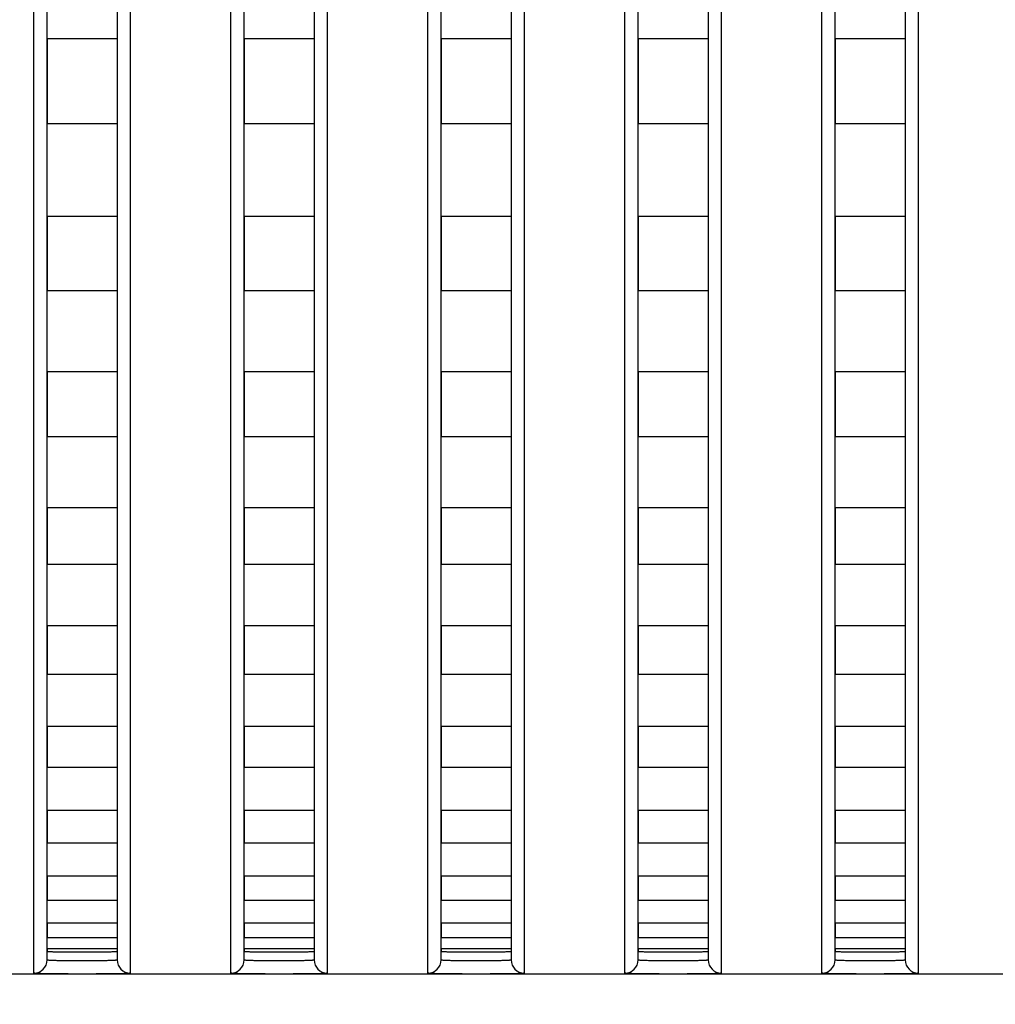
# Model space of a CAD drawing. Header units: millimetres. Extents: x -6054 to 364, y -1866 to 3094.
# Tile 343 of 360: x -3195 to -3173, y 1483 to 1506. Entities that reach past the tile are written whole.
import ezdxf

# ---------------------------------------------------------------- set-up
doc = ezdxf.new("R2010")
doc.units = ezdxf.units.MM
doc.header["$LTSCALE"] = 65.395
doc.header["$PDSIZE"] = 0.05
doc.layers.get('0').update_dxf_attribs({"linetype": 'CONTINUOUS'})
doc.layers.get('Defpoints').update_dxf_attribs({"linetype": 'CONTINUOUS'})
doc.layers.add('DIM', color=3, linetype='CONTINUOUS')
doc.styles.get("Standard").update_dxf_attribs({"font": 'arial.ttf'})
doc.dimstyles.new('ISO-25', dxfattribs={"dimtxt": 2.5, "dimasz": 2.5, "dimexe": 1.25, "dimexo": 0.625, "dimtad": 1, "dimtxsty": 'STANDARD', "dimcen": 2.5, "dimadec": 0, "dimazin": 0, "dimtfac": 1, "dimtmove": 0, "dimatfit": 3, "dimfxl": 1, "dimarcsym": 0})

# ---------------------------------------------------------------- blocks, each defined once
blk = doc.blocks.new('*D38')
at = {"layer": 'Defpoints', "color": 0}
for p in [(-3056.403, 1557.554), (-3005.253, 1557.554), (-3356.65, 1461.254)]:
    blk.add_point(p, dxfattribs=at)
at = {"layer": 'DIM', "color": 3, "lineweight": -2}
for p, q in [((-3005.253, 1557.554), (-3005.253, 1727.014)), ((-3055.778, 1557.554), (-3004.003, 1557.554)), ((-3005.253, 1476.254), (-3005.253, 1542.554)), ((-3356.025, 1461.254), (-3004.003, 1461.254))]:
    blk.add_line(p, q, dxfattribs=at)
at = {"layer": 'DIM', "color": 3}
for points in [[(-3002.753, 1542.554), (-3007.753, 1542.554), (-3005.253, 1557.554)], [(-3007.753, 1476.254), (-3002.753, 1476.254), (-3005.253, 1461.254)]]:
    blk.add_solid(points, dxfattribs=at)
at = {"layer": 'DIM', "color": 2, "insert": (-3023.063, 1649.784), "char_height": 20, "attachment_point": 5, "rotation": 90}
blk.add_mtext('96,3 [3,791]', dxfattribs=at)

msp = doc.modelspace()

# ---------------------------------------------------------------- linework, layer by layer
at = {"linetype": 'Continuous'}
for p, q in [((-3194.223, 1484.478), (-3194.223, 1514.359)), ((-3192.623, 1514.359), (-3192.623, 1484.478)), ((-3189.723, 1484.478), (-3189.723, 1514.359)), ((-3188.123, 1514.359), (-3188.123, 1484.478)), ((-3185.223, 1484.478), (-3185.223, 1514.359)), ((-3183.623, 1514.359), (-3183.623, 1484.478)), ((-3180.723, 1484.478), (-3180.723, 1514.359)), ((-3179.123, 1514.359), (-3179.123, 1484.478)), ((-3176.223, 1484.478), (-3176.223, 1514.359)), ((-3174.623, 1514.359), (-3174.623, 1484.478)), ((-3194.523, 1484.178), (-3194.523, 1513.867)), ((-3192.323, 1513.867), (-3192.323, 1484.178)), ((-3190.023, 1484.178), (-3190.023, 1513.867)), ((-3187.823, 1513.867), (-3187.823, 1484.178)), ((-3185.523, 1484.178), (-3185.523, 1513.867)), ((-3183.323, 1513.867), (-3183.323, 1484.178)), ((-3181.023, 1484.178), (-3181.023, 1513.867)), ((-3178.823, 1513.867), (-3178.823, 1484.178)), ((-3176.523, 1484.178), (-3176.523, 1513.867)), ((-3174.323, 1513.867), (-3174.323, 1484.178)), ((-3192.623, 1505.516), (-3194.223, 1505.516)), ((-3192.623, 1505.516), (-3194.223, 1505.516)), ((-3194.223, 1505.516), (-3194.223, 1503.576)), ((-3194.223, 1505.516), (-3194.223, 1503.576)), ((-3192.623, 1505.516), (-3192.623, 1503.576)), ((-3192.623, 1505.516), (-3192.623, 1503.576)), ((-3188.123, 1505.516), (-3189.723, 1505.516)), ((-3188.123, 1505.516), (-3189.723, 1505.516)), ((-3189.723, 1505.516), (-3189.723, 1503.576)), ((-3189.723, 1505.516), (-3189.723, 1503.576)), ((-3188.123, 1505.516), (-3188.123, 1503.576)), ((-3188.123, 1505.516), (-3188.123, 1503.576)), ((-3183.623, 1505.516), (-3185.223, 1505.516)), ((-3183.623, 1505.516), (-3185.223, 1505.516)), ((-3185.223, 1505.516), (-3185.223, 1503.576)), ((-3185.223, 1505.516), (-3185.223, 1503.576)), ((-3183.623, 1505.516), (-3183.623, 1503.576)), ((-3183.623, 1505.516), (-3183.623, 1503.576)), ((-3179.123, 1505.516), (-3180.723, 1505.516)), ((-3179.123, 1505.516), (-3180.723, 1505.516)), ((-3180.723, 1505.516), (-3180.723, 1503.576)), ((-3180.723, 1505.516), (-3180.723, 1503.576)), ((-3179.123, 1505.516), (-3179.123, 1503.576)), ((-3179.123, 1505.516), (-3179.123, 1503.576)), ((-3174.623, 1505.516), (-3176.223, 1505.516)), ((-3174.623, 1505.516), (-3176.223, 1505.516)), ((-3176.223, 1505.516), (-3176.223, 1503.576)), ((-3176.223, 1505.516), (-3176.223, 1503.576)), ((-3174.623, 1505.516), (-3174.623, 1503.576)), ((-3174.623, 1505.516), (-3174.623, 1503.576)), ((-3192.623, 1503.576), (-3194.223, 1503.576)), ((-3192.623, 1503.576), (-3194.223, 1503.576)), ((-3188.123, 1503.576), (-3189.723, 1503.576)), ((-3188.123, 1503.576), (-3189.723, 1503.576)), ((-3183.623, 1503.576), (-3185.223, 1503.576)), ((-3183.623, 1503.576), (-3185.223, 1503.576)), ((-3179.123, 1503.576), (-3180.723, 1503.576)), ((-3179.123, 1503.576), (-3180.723, 1503.576)), ((-3174.623, 1503.576), (-3176.223, 1503.576)), ((-3174.623, 1503.576), (-3176.223, 1503.576)), ((-3192.623, 1501.459), (-3194.223, 1501.459)), ((-3192.623, 1501.459), (-3194.223, 1501.459)), ((-3194.223, 1501.459), (-3194.223, 1499.762)), ((-3194.223, 1501.459), (-3194.223, 1499.762)), ((-3192.623, 1501.459), (-3192.623, 1499.762)), ((-3192.623, 1501.459), (-3192.623, 1499.762)), ((-3188.123, 1501.459), (-3189.723, 1501.459)), ((-3188.123, 1501.459), (-3189.723, 1501.459)), ((-3189.723, 1501.459), (-3189.723, 1499.762)), ((-3189.723, 1501.459), (-3189.723, 1499.762)), ((-3188.123, 1501.459), (-3188.123, 1499.762)), ((-3188.123, 1501.459), (-3188.123, 1499.762)), ((-3183.623, 1501.459), (-3185.223, 1501.459)), ((-3183.623, 1501.459), (-3185.223, 1501.459)), ((-3185.223, 1501.459), (-3185.223, 1499.762)), ((-3185.223, 1501.459), (-3185.223, 1499.762)), ((-3183.623, 1501.459), (-3183.623, 1499.762)), ((-3183.623, 1501.459), (-3183.623, 1499.762)), ((-3179.123, 1501.459), (-3180.723, 1501.459)), ((-3179.123, 1501.459), (-3180.723, 1501.459)), ((-3180.723, 1501.459), (-3180.723, 1499.762)), ((-3180.723, 1501.459), (-3180.723, 1499.762)), ((-3179.123, 1501.459), (-3179.123, 1499.762)), ((-3179.123, 1501.459), (-3179.123, 1499.762)), ((-3174.623, 1501.459), (-3176.223, 1501.459)), ((-3174.623, 1501.459), (-3176.223, 1501.459)), ((-3176.223, 1501.459), (-3176.223, 1499.762)), ((-3176.223, 1501.459), (-3176.223, 1499.762)), ((-3174.623, 1501.459), (-3174.623, 1499.762)), ((-3174.623, 1501.459), (-3174.623, 1499.762)), ((-3192.623, 1499.762), (-3194.223, 1499.762)), ((-3192.623, 1499.762), (-3194.223, 1499.762)), ((-3188.123, 1499.762), (-3189.723, 1499.762)), ((-3188.123, 1499.762), (-3189.723, 1499.762)), ((-3183.623, 1499.762), (-3185.223, 1499.762)), ((-3183.623, 1499.762), (-3185.223, 1499.762)), ((-3179.123, 1499.762), (-3180.723, 1499.762)), ((-3179.123, 1499.762), (-3180.723, 1499.762)), ((-3174.623, 1499.762), (-3176.223, 1499.762)), ((-3174.623, 1499.762), (-3176.223, 1499.762)), ((-3192.623, 1497.91), (-3194.223, 1497.91)), ((-3192.623, 1497.91), (-3194.223, 1497.91)), ((-3194.223, 1497.91), (-3194.223, 1496.425)), ((-3194.223, 1497.91), (-3194.223, 1496.425)), ((-3192.623, 1497.91), (-3192.623, 1496.425)), ((-3192.623, 1497.91), (-3192.623, 1496.425)), ((-3188.123, 1497.91), (-3189.723, 1497.91)), ((-3188.123, 1497.91), (-3189.723, 1497.91)), ((-3189.723, 1497.91), (-3189.723, 1496.425)), ((-3189.723, 1497.91), (-3189.723, 1496.425)), ((-3188.123, 1497.91), (-3188.123, 1496.425)), ((-3188.123, 1497.91), (-3188.123, 1496.425)), ((-3183.623, 1497.91), (-3185.223, 1497.91)), ((-3183.623, 1497.91), (-3185.223, 1497.91)), ((-3185.223, 1497.91), (-3185.223, 1496.425)), ((-3185.223, 1497.91), (-3185.223, 1496.425)), ((-3183.623, 1497.91), (-3183.623, 1496.425)), ((-3183.623, 1497.91), (-3183.623, 1496.425)), ((-3179.123, 1497.91), (-3180.723, 1497.91)), ((-3179.123, 1497.91), (-3180.723, 1497.91)), ((-3180.723, 1497.91), (-3180.723, 1496.425)), ((-3180.723, 1497.91), (-3180.723, 1496.425)), ((-3179.123, 1497.91), (-3179.123, 1496.425)), ((-3179.123, 1497.91), (-3179.123, 1496.425)), ((-3174.623, 1497.91), (-3176.223, 1497.91)), ((-3174.623, 1497.91), (-3176.223, 1497.91)), ((-3176.223, 1497.91), (-3176.223, 1496.425)), ((-3176.223, 1497.91), (-3176.223, 1496.425)), ((-3174.623, 1497.91), (-3174.623, 1496.425)), ((-3174.623, 1497.91), (-3174.623, 1496.425)), ((-3192.623, 1496.425), (-3194.223, 1496.425)), ((-3192.623, 1496.425), (-3194.223, 1496.425)), ((-3188.123, 1496.425), (-3189.723, 1496.425)), ((-3188.123, 1496.425), (-3189.723, 1496.425)), ((-3183.623, 1496.425), (-3185.223, 1496.425)), ((-3183.623, 1496.425), (-3185.223, 1496.425)), ((-3179.123, 1496.425), (-3180.723, 1496.425)), ((-3179.123, 1496.425), (-3180.723, 1496.425)), ((-3174.623, 1496.425), (-3176.223, 1496.425)), ((-3174.623, 1496.425), (-3176.223, 1496.425)), ((-3192.623, 1494.806), (-3194.223, 1494.806)), ((-3192.623, 1494.806), (-3194.223, 1494.806)), ((-3194.223, 1494.806), (-3194.223, 1493.513)), ((-3194.223, 1494.806), (-3194.223, 1493.513)), ((-3192.623, 1494.806), (-3192.623, 1493.513)), ((-3192.623, 1494.806), (-3192.623, 1493.513)), ((-3188.123, 1494.806), (-3189.723, 1494.806)), ((-3188.123, 1494.806), (-3189.723, 1494.806)), ((-3189.723, 1494.806), (-3189.723, 1493.513)), ((-3189.723, 1494.806), (-3189.723, 1493.513)), ((-3188.123, 1494.806), (-3188.123, 1493.513)), ((-3188.123, 1494.806), (-3188.123, 1493.513)), ((-3183.623, 1494.806), (-3185.223, 1494.806)), ((-3183.623, 1494.806), (-3185.223, 1494.806)), ((-3185.223, 1494.806), (-3185.223, 1493.513)), ((-3185.223, 1494.806), (-3185.223, 1493.513)), ((-3183.623, 1494.806), (-3183.623, 1493.513)), ((-3183.623, 1494.806), (-3183.623, 1493.513)), ((-3179.123, 1494.806), (-3180.723, 1494.806)), ((-3179.123, 1494.806), (-3180.723, 1494.806)), ((-3180.723, 1494.806), (-3180.723, 1493.513)), ((-3180.723, 1494.806), (-3180.723, 1493.513)), ((-3179.123, 1494.806), (-3179.123, 1493.513)), ((-3179.123, 1494.806), (-3179.123, 1493.513)), ((-3174.623, 1494.806), (-3176.223, 1494.806)), ((-3174.623, 1494.806), (-3176.223, 1494.806)), ((-3176.223, 1494.806), (-3176.223, 1493.513)), ((-3176.223, 1494.806), (-3176.223, 1493.513)), ((-3174.623, 1494.806), (-3174.623, 1493.513)), ((-3174.623, 1494.806), (-3174.623, 1493.513)), ((-3192.623, 1493.513), (-3194.223, 1493.513)), ((-3192.623, 1493.513), (-3194.223, 1493.513)), ((-3188.123, 1493.513), (-3189.723, 1493.513)), ((-3188.123, 1493.513), (-3189.723, 1493.513)), ((-3183.623, 1493.513), (-3185.223, 1493.513)), ((-3183.623, 1493.513), (-3185.223, 1493.513)), ((-3179.123, 1493.513), (-3180.723, 1493.513)), ((-3179.123, 1493.513), (-3180.723, 1493.513)), ((-3174.623, 1493.513), (-3176.223, 1493.513)), ((-3174.623, 1493.513), (-3176.223, 1493.513)), ((-3192.623, 1492.112), (-3194.223, 1492.112)), ((-3192.623, 1492.112), (-3194.223, 1492.112)), ((-3194.223, 1492.112), (-3194.223, 1491.001)), ((-3194.223, 1492.112), (-3194.223, 1491.001)), ((-3192.623, 1492.112), (-3192.623, 1491.001)), ((-3192.623, 1492.112), (-3192.623, 1491.001)), ((-3188.123, 1492.112), (-3189.723, 1492.112)), ((-3188.123, 1492.112), (-3189.723, 1492.112)), ((-3189.723, 1492.112), (-3189.723, 1491.001)), ((-3189.723, 1492.112), (-3189.723, 1491.001)), ((-3188.123, 1492.112), (-3188.123, 1491.001)), ((-3188.123, 1492.112), (-3188.123, 1491.001)), ((-3183.623, 1492.112), (-3185.223, 1492.112)), ((-3183.623, 1492.112), (-3185.223, 1492.112)), ((-3185.223, 1492.112), (-3185.223, 1491.001)), ((-3185.223, 1492.112), (-3185.223, 1491.001)), ((-3183.623, 1492.112), (-3183.623, 1491.001)), ((-3183.623, 1492.112), (-3183.623, 1491.001)), ((-3179.123, 1492.112), (-3180.723, 1492.112)), ((-3179.123, 1492.112), (-3180.723, 1492.112)), ((-3180.723, 1492.112), (-3180.723, 1491.001)), ((-3180.723, 1492.112), (-3180.723, 1491.001)), ((-3179.123, 1492.112), (-3179.123, 1491.001)), ((-3179.123, 1492.112), (-3179.123, 1491.001)), ((-3174.623, 1492.112), (-3176.223, 1492.112)), ((-3174.623, 1492.112), (-3176.223, 1492.112)), ((-3176.223, 1492.112), (-3176.223, 1491.001)), ((-3176.223, 1492.112), (-3176.223, 1491.001)), ((-3174.623, 1492.112), (-3174.623, 1491.001)), ((-3174.623, 1492.112), (-3174.623, 1491.001)), ((-3192.623, 1491.001), (-3194.223, 1491.001)), ((-3192.623, 1491.001), (-3194.223, 1491.001)), ((-3188.123, 1491.001), (-3189.723, 1491.001)), ((-3188.123, 1491.001), (-3189.723, 1491.001)), ((-3183.623, 1491.001), (-3185.223, 1491.001)), ((-3183.623, 1491.001), (-3185.223, 1491.001)), ((-3179.123, 1491.001), (-3180.723, 1491.001)), ((-3179.123, 1491.001), (-3180.723, 1491.001)), ((-3174.623, 1491.001), (-3176.223, 1491.001)), ((-3174.623, 1491.001), (-3176.223, 1491.001)), ((-3192.623, 1489.808), (-3194.223, 1489.808)), ((-3192.623, 1489.808), (-3194.223, 1489.808)), ((-3194.223, 1489.808), (-3194.223, 1488.875)), ((-3194.223, 1489.808), (-3194.223, 1488.875)), ((-3192.623, 1489.808), (-3192.623, 1488.875)), ((-3192.623, 1489.808), (-3192.623, 1488.875)), ((-3188.123, 1489.808), (-3189.723, 1489.808)), ((-3188.123, 1489.808), (-3189.723, 1489.808)), ((-3189.723, 1489.808), (-3189.723, 1488.875)), ((-3189.723, 1489.808), (-3189.723, 1488.875)), ((-3188.123, 1489.808), (-3188.123, 1488.875)), ((-3188.123, 1489.808), (-3188.123, 1488.875)), ((-3183.623, 1489.808), (-3185.223, 1489.808)), ((-3183.623, 1489.808), (-3185.223, 1489.808)), ((-3185.223, 1489.808), (-3185.223, 1488.875)), ((-3185.223, 1489.808), (-3185.223, 1488.875)), ((-3183.623, 1489.808), (-3183.623, 1488.875)), ((-3183.623, 1489.808), (-3183.623, 1488.875)), ((-3179.123, 1489.808), (-3180.723, 1489.808)), ((-3179.123, 1489.808), (-3180.723, 1489.808)), ((-3180.723, 1489.808), (-3180.723, 1488.875)), ((-3180.723, 1489.808), (-3180.723, 1488.875)), ((-3179.123, 1489.808), (-3179.123, 1488.875)), ((-3179.123, 1489.808), (-3179.123, 1488.875)), ((-3174.623, 1489.808), (-3176.223, 1489.808)), ((-3174.623, 1489.808), (-3176.223, 1489.808)), ((-3176.223, 1489.808), (-3176.223, 1488.875)), ((-3176.223, 1489.808), (-3176.223, 1488.875)), ((-3174.623, 1489.808), (-3174.623, 1488.875)), ((-3174.623, 1489.808), (-3174.623, 1488.875)), ((-3192.623, 1488.875), (-3194.223, 1488.875)), ((-3192.623, 1488.875), (-3194.223, 1488.875)), ((-3188.123, 1488.875), (-3189.723, 1488.875)), ((-3188.123, 1488.875), (-3189.723, 1488.875)), ((-3183.623, 1488.875), (-3185.223, 1488.875)), ((-3183.623, 1488.875), (-3185.223, 1488.875)), ((-3179.123, 1488.875), (-3180.723, 1488.875)), ((-3179.123, 1488.875), (-3180.723, 1488.875)), ((-3174.623, 1488.875), (-3176.223, 1488.875)), ((-3174.623, 1488.875), (-3176.223, 1488.875)), ((-3192.623, 1487.894), (-3194.223, 1487.894)), ((-3192.623, 1487.894), (-3194.223, 1487.894)), ((-3194.223, 1487.894), (-3194.223, 1487.148)), ((-3194.223, 1487.894), (-3194.223, 1487.148)), ((-3192.623, 1487.894), (-3192.623, 1487.148)), ((-3192.623, 1487.894), (-3192.623, 1487.148)), ((-3188.123, 1487.894), (-3189.723, 1487.894)), ((-3188.123, 1487.894), (-3189.723, 1487.894)), ((-3189.723, 1487.894), (-3189.723, 1487.148)), ((-3189.723, 1487.894), (-3189.723, 1487.148)), ((-3188.123, 1487.894), (-3188.123, 1487.148)), ((-3188.123, 1487.894), (-3188.123, 1487.148)), ((-3183.623, 1487.894), (-3185.223, 1487.894)), ((-3183.623, 1487.894), (-3185.223, 1487.894)), ((-3185.223, 1487.894), (-3185.223, 1487.148)), ((-3185.223, 1487.894), (-3185.223, 1487.148)), ((-3183.623, 1487.894), (-3183.623, 1487.148)), ((-3183.623, 1487.894), (-3183.623, 1487.148)), ((-3179.123, 1487.894), (-3180.723, 1487.894)), ((-3179.123, 1487.894), (-3180.723, 1487.894)), ((-3180.723, 1487.894), (-3180.723, 1487.148)), ((-3180.723, 1487.894), (-3180.723, 1487.148)), ((-3179.123, 1487.894), (-3179.123, 1487.148)), ((-3179.123, 1487.894), (-3179.123, 1487.148)), ((-3174.623, 1487.894), (-3176.223, 1487.894)), ((-3174.623, 1487.894), (-3176.223, 1487.894)), ((-3176.223, 1487.894), (-3176.223, 1487.148)), ((-3176.223, 1487.894), (-3176.223, 1487.148)), ((-3174.623, 1487.894), (-3174.623, 1487.148)), ((-3174.623, 1487.894), (-3174.623, 1487.148)), ((-3192.623, 1487.148), (-3194.223, 1487.148)), ((-3192.623, 1487.148), (-3194.223, 1487.148)), ((-3188.123, 1487.148), (-3189.723, 1487.148)), ((-3188.123, 1487.148), (-3189.723, 1487.148)), ((-3183.623, 1487.148), (-3185.223, 1487.148)), ((-3183.623, 1487.148), (-3185.223, 1487.148)), ((-3179.123, 1487.148), (-3180.723, 1487.148)), ((-3179.123, 1487.148), (-3180.723, 1487.148)), ((-3174.623, 1487.148), (-3176.223, 1487.148)), ((-3174.623, 1487.148), (-3176.223, 1487.148)), ((-3192.623, 1486.389), (-3194.223, 1486.389)), ((-3192.623, 1486.389), (-3194.223, 1486.389)), ((-3194.223, 1486.389), (-3194.223, 1485.837)), ((-3194.223, 1486.389), (-3194.223, 1485.837)), ((-3192.623, 1486.389), (-3192.623, 1485.837)), ((-3192.623, 1486.389), (-3192.623, 1485.837)), ((-3188.123, 1486.389), (-3189.723, 1486.389)), ((-3188.123, 1486.389), (-3189.723, 1486.389)), ((-3189.723, 1486.389), (-3189.723, 1485.837)), ((-3189.723, 1486.389), (-3189.723, 1485.837)), ((-3188.123, 1486.389), (-3188.123, 1485.837)), ((-3188.123, 1486.389), (-3188.123, 1485.837)), ((-3183.623, 1486.389), (-3185.223, 1486.389)), ((-3183.623, 1486.389), (-3185.223, 1486.389)), ((-3185.223, 1486.389), (-3185.223, 1485.837)), ((-3185.223, 1486.389), (-3185.223, 1485.837)), ((-3183.623, 1486.389), (-3183.623, 1485.837)), ((-3183.623, 1486.389), (-3183.623, 1485.837)), ((-3179.123, 1486.389), (-3180.723, 1486.389)), ((-3179.123, 1486.389), (-3180.723, 1486.389)), ((-3180.723, 1486.389), (-3180.723, 1485.837)), ((-3180.723, 1486.389), (-3180.723, 1485.837)), ((-3179.123, 1486.389), (-3179.123, 1485.837)), ((-3179.123, 1486.389), (-3179.123, 1485.837)), ((-3174.623, 1486.389), (-3176.223, 1486.389)), ((-3174.623, 1486.389), (-3176.223, 1486.389)), ((-3176.223, 1486.389), (-3176.223, 1485.837)), ((-3176.223, 1486.389), (-3176.223, 1485.837)), ((-3174.623, 1486.389), (-3174.623, 1485.837)), ((-3174.623, 1486.389), (-3174.623, 1485.837)), ((-3192.623, 1485.837), (-3194.223, 1485.837)), ((-3192.623, 1485.837), (-3194.223, 1485.837)), ((-3188.123, 1485.837), (-3189.723, 1485.837)), ((-3188.123, 1485.837), (-3189.723, 1485.837)), ((-3183.623, 1485.837), (-3185.223, 1485.837)), ((-3183.623, 1485.837), (-3185.223, 1485.837)), ((-3179.123, 1485.837), (-3180.723, 1485.837)), ((-3179.123, 1485.837), (-3180.723, 1485.837)), ((-3174.623, 1485.837), (-3176.223, 1485.837)), ((-3174.623, 1485.837), (-3176.223, 1485.837)), ((-3192.623, 1485.315), (-3194.223, 1485.315)), ((-3192.623, 1485.315), (-3194.223, 1485.315)), ((-3194.223, 1485.315), (-3194.223, 1484.98)), ((-3194.223, 1485.315), (-3194.223, 1484.98)), ((-3192.623, 1485.315), (-3192.623, 1484.98)), ((-3192.623, 1485.315), (-3192.623, 1484.98)), ((-3188.123, 1485.315), (-3189.723, 1485.315)), ((-3188.123, 1485.315), (-3189.723, 1485.315)), ((-3189.723, 1485.315), (-3189.723, 1484.98)), ((-3189.723, 1485.315), (-3189.723, 1484.98)), ((-3188.123, 1485.315), (-3188.123, 1484.98)), ((-3188.123, 1485.315), (-3188.123, 1484.98)), ((-3183.623, 1485.315), (-3185.223, 1485.315)), ((-3183.623, 1485.315), (-3185.223, 1485.315)), ((-3185.223, 1485.315), (-3185.223, 1484.98)), ((-3185.223, 1485.315), (-3185.223, 1484.98)), ((-3183.623, 1485.315), (-3183.623, 1484.98)), ((-3183.623, 1485.315), (-3183.623, 1484.98)), ((-3179.123, 1485.315), (-3180.723, 1485.315)), ((-3179.123, 1485.315), (-3180.723, 1485.315)), ((-3180.723, 1485.315), (-3180.723, 1484.98)), ((-3180.723, 1485.315), (-3180.723, 1484.98)), ((-3179.123, 1485.315), (-3179.123, 1484.98)), ((-3179.123, 1485.315), (-3179.123, 1484.98)), ((-3174.623, 1485.315), (-3176.223, 1485.315)), ((-3174.623, 1485.315), (-3176.223, 1485.315)), ((-3176.223, 1485.315), (-3176.223, 1484.98)), ((-3176.223, 1485.315), (-3176.223, 1484.98)), ((-3174.623, 1485.315), (-3174.623, 1484.98)), ((-3174.623, 1485.315), (-3174.623, 1484.98)), ((-3192.623, 1484.98), (-3194.223, 1484.98)), ((-3192.623, 1484.98), (-3194.223, 1484.98)), ((-3188.123, 1484.98), (-3189.723, 1484.98)), ((-3188.123, 1484.98), (-3189.723, 1484.98)), ((-3183.623, 1484.98), (-3185.223, 1484.98)), ((-3183.623, 1484.98), (-3185.223, 1484.98)), ((-3179.123, 1484.98), (-3180.723, 1484.98)), ((-3179.123, 1484.98), (-3180.723, 1484.98)), ((-3174.623, 1484.98), (-3176.223, 1484.98)), ((-3174.623, 1484.98), (-3176.223, 1484.98)), ((-3192.623, 1484.731), (-3194.223, 1484.731)), ((-3192.623, 1484.731), (-3194.223, 1484.731)), ((-3194.223, 1484.731), (-3194.223, 1484.678)), ((-3194.223, 1484.731), (-3194.223, 1484.678)), ((-3192.623, 1484.731), (-3192.623, 1484.678)), ((-3192.623, 1484.731), (-3192.623, 1484.678)), ((-3188.123, 1484.731), (-3189.723, 1484.731)), ((-3188.123, 1484.731), (-3189.723, 1484.731)), ((-3189.723, 1484.731), (-3189.723, 1484.678)), ((-3189.723, 1484.731), (-3189.723, 1484.678)), ((-3188.123, 1484.731), (-3188.123, 1484.678)), ((-3188.123, 1484.731), (-3188.123, 1484.678)), ((-3183.623, 1484.731), (-3185.223, 1484.731)), ((-3183.623, 1484.731), (-3185.223, 1484.731)), ((-3185.223, 1484.731), (-3185.223, 1484.678)), ((-3185.223, 1484.731), (-3185.223, 1484.678)), ((-3183.623, 1484.731), (-3183.623, 1484.678)), ((-3183.623, 1484.731), (-3183.623, 1484.678)), ((-3179.123, 1484.731), (-3180.723, 1484.731)), ((-3179.123, 1484.731), (-3180.723, 1484.731)), ((-3180.723, 1484.731), (-3180.723, 1484.678)), ((-3180.723, 1484.731), (-3180.723, 1484.678)), ((-3179.123, 1484.731), (-3179.123, 1484.678)), ((-3179.123, 1484.731), (-3179.123, 1484.678)), ((-3174.623, 1484.731), (-3176.223, 1484.731)), ((-3174.623, 1484.731), (-3176.223, 1484.731)), ((-3176.223, 1484.731), (-3176.223, 1484.678)), ((-3176.223, 1484.731), (-3176.223, 1484.678)), ((-3174.623, 1484.731), (-3174.623, 1484.678)), ((-3174.623, 1484.731), (-3174.623, 1484.678)), ((-3144.133, 1484.154), (-3195.173, 1484.154))]:
    msp.add_line(p, q, dxfattribs=at)
for centre, start, end in [((-3194.523, 1484.478), 269.9896, 359.9896), ((-3192.323, 1484.478), 180.0104, 270.0104), ((-3190.023, 1484.478), 269.9896, 359.9896), ((-3187.823, 1484.478), 180.0104, 270.0104), ((-3185.523, 1484.478), 269.9896, 359.9896), ((-3183.323, 1484.478), 180.0104, 270.0104), ((-3181.023, 1484.478), 269.9896, 359.9896), ((-3178.823, 1484.478), 180.0104, 270.0104), ((-3176.523, 1484.478), 269.9896, 359.9896), ((-3174.323, 1484.478), 180.0104, 270.0104)]:
    msp.add_arc(centre, 0.3, start, end, dxfattribs=at)
for points, knots in [([(-3194.223, 1484.678), (-3194.223, 1484.676), (-3194.216, 1484.675), (-3194.206, 1484.673), (-3194.186, 1484.672), (-3194.16, 1484.67), (-3194.126, 1484.668), (-3194.069, 1484.667), (-3193.982, 1484.665), (-3193.862, 1484.663), (-3193.725, 1484.662), (-3193.577, 1484.661), (-3193.423, 1484.661), (-3193.269, 1484.661), (-3193.121, 1484.662), (-3192.984, 1484.663), (-3192.865, 1484.665), (-3192.778, 1484.667), (-3192.72, 1484.668), (-3192.686, 1484.67), (-3192.66, 1484.672), (-3192.64, 1484.673), (-3192.631, 1484.675), (-3192.623, 1484.676), (-3192.623, 1484.678)], [0, 0, 0, 0, 0.002721, 0.01001, 0.021969, 0.038509, 0.059481, 0.084689, 0.146812, 0.222502, 0.308855, 0.402555, 0.5, 0.597445, 0.691145, 0.777498, 0.853188, 0.915311, 0.940519, 0.961491, 0.978031, 0.98999, 0.997279, 1, 1, 1, 1]), ([(-3194.223, 1484.678), (-3194.223, 1484.676), (-3194.216, 1484.675), (-3194.206, 1484.673), (-3194.186, 1484.672), (-3194.16, 1484.67), (-3194.126, 1484.668), (-3194.069, 1484.667), (-3193.982, 1484.665), (-3193.862, 1484.663), (-3193.725, 1484.662), (-3193.577, 1484.661), (-3193.423, 1484.661), (-3193.269, 1484.661), (-3193.121, 1484.662), (-3192.984, 1484.663), (-3192.865, 1484.665), (-3192.778, 1484.667), (-3192.72, 1484.668), (-3192.686, 1484.67), (-3192.66, 1484.672), (-3192.64, 1484.673), (-3192.631, 1484.675), (-3192.623, 1484.676), (-3192.623, 1484.678)], [0, 0, 0, 0, 0.002721, 0.01001, 0.021969, 0.038509, 0.059481, 0.084689, 0.146812, 0.222502, 0.308855, 0.402555, 0.5, 0.597445, 0.691145, 0.777498, 0.853188, 0.915311, 0.940519, 0.961491, 0.978031, 0.98999, 0.997279, 1, 1, 1, 1]), ([(-3194.223, 1484.678), (-3194.223, 1484.676), (-3194.216, 1484.675), (-3194.206, 1484.673), (-3194.186, 1484.672), (-3194.16, 1484.67), (-3194.126, 1484.668), (-3194.069, 1484.667), (-3193.982, 1484.665), (-3193.862, 1484.663), (-3193.725, 1484.662), (-3193.577, 1484.661), (-3193.423, 1484.661), (-3193.269, 1484.661), (-3193.121, 1484.662), (-3192.984, 1484.663), (-3192.865, 1484.665), (-3192.778, 1484.667), (-3192.72, 1484.668), (-3192.686, 1484.67), (-3192.66, 1484.672), (-3192.64, 1484.673), (-3192.631, 1484.675), (-3192.623, 1484.676), (-3192.623, 1484.678)], [0, 0, 0, 0, 0.002721, 0.01001, 0.021969, 0.038509, 0.059481, 0.084689, 0.146812, 0.222502, 0.308855, 0.402555, 0.5, 0.597445, 0.691145, 0.777498, 0.853188, 0.915311, 0.940519, 0.961491, 0.978031, 0.98999, 0.997279, 1, 1, 1, 1]), ([(-3189.723, 1484.678), (-3189.723, 1484.676), (-3189.716, 1484.675), (-3189.706, 1484.673), (-3189.686, 1484.672), (-3189.66, 1484.67), (-3189.626, 1484.668), (-3189.569, 1484.667), (-3189.482, 1484.665), (-3189.362, 1484.663), (-3189.225, 1484.662), (-3189.077, 1484.661), (-3188.923, 1484.661), (-3188.769, 1484.661), (-3188.621, 1484.662), (-3188.484, 1484.663), (-3188.365, 1484.665), (-3188.278, 1484.667), (-3188.22, 1484.668), (-3188.186, 1484.67), (-3188.16, 1484.672), (-3188.14, 1484.673), (-3188.131, 1484.675), (-3188.123, 1484.676), (-3188.123, 1484.678)], [0, 0, 0, 0, 0.002721, 0.01001, 0.021969, 0.038509, 0.059481, 0.084689, 0.146812, 0.222502, 0.308855, 0.402555, 0.5, 0.597445, 0.691145, 0.777498, 0.853188, 0.915311, 0.940519, 0.961491, 0.978031, 0.98999, 0.997279, 1, 1, 1, 1]), ([(-3189.723, 1484.678), (-3189.723, 1484.676), (-3189.716, 1484.675), (-3189.706, 1484.673), (-3189.686, 1484.672), (-3189.66, 1484.67), (-3189.626, 1484.668), (-3189.569, 1484.667), (-3189.482, 1484.665), (-3189.362, 1484.663), (-3189.225, 1484.662), (-3189.077, 1484.661), (-3188.923, 1484.661), (-3188.769, 1484.661), (-3188.621, 1484.662), (-3188.484, 1484.663), (-3188.365, 1484.665), (-3188.278, 1484.667), (-3188.22, 1484.668), (-3188.186, 1484.67), (-3188.16, 1484.672), (-3188.14, 1484.673), (-3188.131, 1484.675), (-3188.123, 1484.676), (-3188.123, 1484.678)], [0, 0, 0, 0, 0.002721, 0.01001, 0.021969, 0.038509, 0.059481, 0.084689, 0.146812, 0.222502, 0.308855, 0.402555, 0.5, 0.597445, 0.691145, 0.777498, 0.853188, 0.915311, 0.940519, 0.961491, 0.978031, 0.98999, 0.997279, 1, 1, 1, 1]), ([(-3189.723, 1484.678), (-3189.723, 1484.676), (-3189.716, 1484.675), (-3189.706, 1484.673), (-3189.686, 1484.672), (-3189.66, 1484.67), (-3189.626, 1484.668), (-3189.569, 1484.667), (-3189.482, 1484.665), (-3189.362, 1484.663), (-3189.225, 1484.662), (-3189.077, 1484.661), (-3188.923, 1484.661), (-3188.769, 1484.661), (-3188.621, 1484.662), (-3188.484, 1484.663), (-3188.365, 1484.665), (-3188.278, 1484.667), (-3188.22, 1484.668), (-3188.186, 1484.67), (-3188.16, 1484.672), (-3188.14, 1484.673), (-3188.131, 1484.675), (-3188.123, 1484.676), (-3188.123, 1484.678)], [0, 0, 0, 0, 0.002721, 0.01001, 0.021969, 0.038509, 0.059481, 0.084689, 0.146812, 0.222502, 0.308855, 0.402555, 0.5, 0.597445, 0.691145, 0.777498, 0.853188, 0.915311, 0.940519, 0.961491, 0.978031, 0.98999, 0.997279, 1, 1, 1, 1]), ([(-3185.223, 1484.678), (-3185.223, 1484.676), (-3185.216, 1484.675), (-3185.206, 1484.673), (-3185.186, 1484.672), (-3185.16, 1484.67), (-3185.126, 1484.668), (-3185.069, 1484.667), (-3184.982, 1484.665), (-3184.862, 1484.663), (-3184.725, 1484.662), (-3184.577, 1484.661), (-3184.423, 1484.661), (-3184.269, 1484.661), (-3184.121, 1484.662), (-3183.984, 1484.663), (-3183.865, 1484.665), (-3183.778, 1484.667), (-3183.72, 1484.668), (-3183.686, 1484.67), (-3183.66, 1484.672), (-3183.64, 1484.673), (-3183.631, 1484.675), (-3183.623, 1484.676), (-3183.623, 1484.678)], [0, 0, 0, 0, 0.002721, 0.01001, 0.021969, 0.038509, 0.059481, 0.084689, 0.146812, 0.222502, 0.308855, 0.402555, 0.5, 0.597445, 0.691145, 0.777498, 0.853188, 0.915311, 0.940519, 0.961491, 0.978031, 0.98999, 0.997279, 1, 1, 1, 1]), ([(-3185.223, 1484.678), (-3185.223, 1484.676), (-3185.216, 1484.675), (-3185.206, 1484.673), (-3185.186, 1484.672), (-3185.16, 1484.67), (-3185.126, 1484.668), (-3185.069, 1484.667), (-3184.982, 1484.665), (-3184.862, 1484.663), (-3184.725, 1484.662), (-3184.577, 1484.661), (-3184.423, 1484.661), (-3184.269, 1484.661), (-3184.121, 1484.662), (-3183.984, 1484.663), (-3183.865, 1484.665), (-3183.778, 1484.667), (-3183.72, 1484.668), (-3183.686, 1484.67), (-3183.66, 1484.672), (-3183.64, 1484.673), (-3183.631, 1484.675), (-3183.623, 1484.676), (-3183.623, 1484.678)], [0, 0, 0, 0, 0.002721, 0.01001, 0.021969, 0.038509, 0.059481, 0.084689, 0.146812, 0.222502, 0.308855, 0.402555, 0.5, 0.597445, 0.691145, 0.777498, 0.853188, 0.915311, 0.940519, 0.961491, 0.978031, 0.98999, 0.997279, 1, 1, 1, 1]), ([(-3185.223, 1484.678), (-3185.223, 1484.676), (-3185.216, 1484.675), (-3185.206, 1484.673), (-3185.186, 1484.672), (-3185.16, 1484.67), (-3185.126, 1484.668), (-3185.069, 1484.667), (-3184.982, 1484.665), (-3184.862, 1484.663), (-3184.725, 1484.662), (-3184.577, 1484.661), (-3184.423, 1484.661), (-3184.269, 1484.661), (-3184.121, 1484.662), (-3183.984, 1484.663), (-3183.865, 1484.665), (-3183.778, 1484.667), (-3183.72, 1484.668), (-3183.686, 1484.67), (-3183.66, 1484.672), (-3183.64, 1484.673), (-3183.631, 1484.675), (-3183.623, 1484.676), (-3183.623, 1484.678)], [0, 0, 0, 0, 0.002721, 0.01001, 0.021969, 0.038509, 0.059481, 0.084689, 0.146812, 0.222502, 0.308855, 0.402555, 0.5, 0.597445, 0.691145, 0.777498, 0.853188, 0.915311, 0.940519, 0.961491, 0.978031, 0.98999, 0.997279, 1, 1, 1, 1]), ([(-3180.723, 1484.678), (-3180.723, 1484.676), (-3180.716, 1484.675), (-3180.706, 1484.673), (-3180.686, 1484.672), (-3180.66, 1484.67), (-3180.626, 1484.668), (-3180.569, 1484.667), (-3180.482, 1484.665), (-3180.362, 1484.663), (-3180.225, 1484.662), (-3180.077, 1484.661), (-3179.923, 1484.661), (-3179.769, 1484.661), (-3179.621, 1484.662), (-3179.484, 1484.663), (-3179.365, 1484.665), (-3179.278, 1484.667), (-3179.22, 1484.668), (-3179.186, 1484.67), (-3179.16, 1484.672), (-3179.14, 1484.673), (-3179.131, 1484.675), (-3179.123, 1484.676), (-3179.123, 1484.678)], [0, 0, 0, 0, 0.002721, 0.01001, 0.021969, 0.038509, 0.059481, 0.084689, 0.146812, 0.222502, 0.308855, 0.402555, 0.5, 0.597445, 0.691145, 0.777498, 0.853188, 0.915311, 0.940519, 0.961491, 0.978031, 0.98999, 0.997279, 1, 1, 1, 1]), ([(-3180.723, 1484.678), (-3180.723, 1484.676), (-3180.716, 1484.675), (-3180.706, 1484.673), (-3180.686, 1484.672), (-3180.66, 1484.67), (-3180.626, 1484.668), (-3180.569, 1484.667), (-3180.482, 1484.665), (-3180.362, 1484.663), (-3180.225, 1484.662), (-3180.077, 1484.661), (-3179.923, 1484.661), (-3179.769, 1484.661), (-3179.621, 1484.662), (-3179.484, 1484.663), (-3179.365, 1484.665), (-3179.278, 1484.667), (-3179.22, 1484.668), (-3179.186, 1484.67), (-3179.16, 1484.672), (-3179.14, 1484.673), (-3179.131, 1484.675), (-3179.123, 1484.676), (-3179.123, 1484.678)], [0, 0, 0, 0, 0.002721, 0.01001, 0.021969, 0.038509, 0.059481, 0.084689, 0.146812, 0.222502, 0.308855, 0.402555, 0.5, 0.597445, 0.691145, 0.777498, 0.853188, 0.915311, 0.940519, 0.961491, 0.978031, 0.98999, 0.997279, 1, 1, 1, 1]), ([(-3180.723, 1484.678), (-3180.723, 1484.676), (-3180.716, 1484.675), (-3180.706, 1484.673), (-3180.686, 1484.672), (-3180.66, 1484.67), (-3180.626, 1484.668), (-3180.569, 1484.667), (-3180.482, 1484.665), (-3180.362, 1484.663), (-3180.225, 1484.662), (-3180.077, 1484.661), (-3179.923, 1484.661), (-3179.769, 1484.661), (-3179.621, 1484.662), (-3179.484, 1484.663), (-3179.365, 1484.665), (-3179.278, 1484.667), (-3179.22, 1484.668), (-3179.186, 1484.67), (-3179.16, 1484.672), (-3179.14, 1484.673), (-3179.131, 1484.675), (-3179.123, 1484.676), (-3179.123, 1484.678)], [0, 0, 0, 0, 0.002721, 0.01001, 0.021969, 0.038509, 0.059481, 0.084689, 0.146812, 0.222502, 0.308855, 0.402555, 0.5, 0.597445, 0.691145, 0.777498, 0.853188, 0.915311, 0.940519, 0.961491, 0.978031, 0.98999, 0.997279, 1, 1, 1, 1]), ([(-3176.223, 1484.678), (-3176.223, 1484.676), (-3176.216, 1484.675), (-3176.206, 1484.673), (-3176.186, 1484.672), (-3176.16, 1484.67), (-3176.126, 1484.668), (-3176.069, 1484.667), (-3175.982, 1484.665), (-3175.862, 1484.663), (-3175.725, 1484.662), (-3175.577, 1484.661), (-3175.423, 1484.661), (-3175.269, 1484.661), (-3175.121, 1484.662), (-3174.984, 1484.663), (-3174.865, 1484.665), (-3174.778, 1484.667), (-3174.72, 1484.668), (-3174.686, 1484.67), (-3174.66, 1484.672), (-3174.64, 1484.673), (-3174.631, 1484.675), (-3174.623, 1484.676), (-3174.623, 1484.678)], [0, 0, 0, 0, 0.002721, 0.01001, 0.021969, 0.038509, 0.059481, 0.084689, 0.146812, 0.222502, 0.308855, 0.402555, 0.5, 0.597445, 0.691145, 0.777498, 0.853188, 0.915311, 0.940519, 0.961491, 0.978031, 0.98999, 0.997279, 1, 1, 1, 1]), ([(-3176.223, 1484.678), (-3176.223, 1484.676), (-3176.216, 1484.675), (-3176.206, 1484.673), (-3176.186, 1484.672), (-3176.16, 1484.67), (-3176.126, 1484.668), (-3176.069, 1484.667), (-3175.982, 1484.665), (-3175.862, 1484.663), (-3175.725, 1484.662), (-3175.577, 1484.661), (-3175.423, 1484.661), (-3175.269, 1484.661), (-3175.121, 1484.662), (-3174.984, 1484.663), (-3174.865, 1484.665), (-3174.778, 1484.667), (-3174.72, 1484.668), (-3174.686, 1484.67), (-3174.66, 1484.672), (-3174.64, 1484.673), (-3174.631, 1484.675), (-3174.623, 1484.676), (-3174.623, 1484.678)], [0, 0, 0, 0, 0.002721, 0.01001, 0.021969, 0.038509, 0.059481, 0.084689, 0.146812, 0.222502, 0.308855, 0.402555, 0.5, 0.597445, 0.691145, 0.777498, 0.853188, 0.915311, 0.940519, 0.961491, 0.978031, 0.98999, 0.997279, 1, 1, 1, 1]), ([(-3176.223, 1484.678), (-3176.223, 1484.676), (-3176.216, 1484.675), (-3176.206, 1484.673), (-3176.186, 1484.672), (-3176.16, 1484.67), (-3176.126, 1484.668), (-3176.069, 1484.667), (-3175.982, 1484.665), (-3175.862, 1484.663), (-3175.725, 1484.662), (-3175.577, 1484.661), (-3175.423, 1484.661), (-3175.269, 1484.661), (-3175.121, 1484.662), (-3174.984, 1484.663), (-3174.865, 1484.665), (-3174.778, 1484.667), (-3174.72, 1484.668), (-3174.686, 1484.67), (-3174.66, 1484.672), (-3174.64, 1484.673), (-3174.631, 1484.675), (-3174.623, 1484.676), (-3174.623, 1484.678)], [0, 0, 0, 0, 0.002721, 0.01001, 0.021969, 0.038509, 0.059481, 0.084689, 0.146812, 0.222502, 0.308855, 0.402555, 0.5, 0.597445, 0.691145, 0.777498, 0.853188, 0.915311, 0.940519, 0.961491, 0.978031, 0.98999, 0.997279, 1, 1, 1, 1]), ([(-3192.623, 1484.478), (-3192.623, 1484.476), (-3192.63, 1484.474), (-3192.64, 1484.472), (-3192.66, 1484.47), (-3192.7, 1484.467), (-3192.767, 1484.464), (-3192.865, 1484.461), (-3192.984, 1484.459), (-3193.121, 1484.458), (-3193.269, 1484.457), (-3193.423, 1484.457), (-3193.577, 1484.457), (-3193.725, 1484.458), (-3193.862, 1484.459), (-3193.982, 1484.461), (-3194.08, 1484.464), (-3194.147, 1484.467), (-3194.186, 1484.47), (-3194.206, 1484.472), (-3194.216, 1484.474), (-3194.223, 1484.476), (-3194.223, 1484.478)], [0, 0, 0, 0, 0.002976, 0.01034, 0.022326, 0.038871, 0.085025, 0.147098, 0.222725, 0.309008, 0.402632, 0.499999, 0.597367, 0.690991, 0.777274, 0.852901, 0.914974, 0.961128, 0.977674, 0.98966, 0.997024, 1, 1, 1, 1]), ([(-3188.123, 1484.478), (-3188.123, 1484.476), (-3188.13, 1484.474), (-3188.14, 1484.472), (-3188.16, 1484.47), (-3188.2, 1484.467), (-3188.267, 1484.464), (-3188.365, 1484.461), (-3188.484, 1484.459), (-3188.621, 1484.458), (-3188.769, 1484.457), (-3188.923, 1484.457), (-3189.077, 1484.457), (-3189.225, 1484.458), (-3189.362, 1484.459), (-3189.482, 1484.461), (-3189.58, 1484.464), (-3189.647, 1484.467), (-3189.686, 1484.47), (-3189.706, 1484.472), (-3189.716, 1484.474), (-3189.723, 1484.476), (-3189.723, 1484.478)], [0, 0, 0, 0, 0.002976, 0.01034, 0.022326, 0.038871, 0.085025, 0.147098, 0.222725, 0.309008, 0.402632, 0.499999, 0.597367, 0.690991, 0.777274, 0.852901, 0.914974, 0.961128, 0.977674, 0.98966, 0.997024, 1, 1, 1, 1]), ([(-3183.623, 1484.478), (-3183.623, 1484.476), (-3183.63, 1484.474), (-3183.64, 1484.472), (-3183.66, 1484.47), (-3183.7, 1484.467), (-3183.767, 1484.464), (-3183.865, 1484.461), (-3183.984, 1484.459), (-3184.121, 1484.458), (-3184.269, 1484.457), (-3184.423, 1484.457), (-3184.577, 1484.457), (-3184.725, 1484.458), (-3184.862, 1484.459), (-3184.982, 1484.461), (-3185.08, 1484.464), (-3185.147, 1484.467), (-3185.186, 1484.47), (-3185.206, 1484.472), (-3185.216, 1484.474), (-3185.223, 1484.476), (-3185.223, 1484.478)], [0, 0, 0, 0, 0.002976, 0.01034, 0.022326, 0.038871, 0.085025, 0.147098, 0.222725, 0.309008, 0.402632, 0.499999, 0.597367, 0.690991, 0.777274, 0.852901, 0.914974, 0.961128, 0.977674, 0.98966, 0.997024, 1, 1, 1, 1]), ([(-3179.123, 1484.478), (-3179.123, 1484.476), (-3179.13, 1484.474), (-3179.14, 1484.472), (-3179.16, 1484.47), (-3179.2, 1484.467), (-3179.267, 1484.464), (-3179.365, 1484.461), (-3179.484, 1484.459), (-3179.621, 1484.458), (-3179.769, 1484.457), (-3179.923, 1484.457), (-3180.077, 1484.457), (-3180.225, 1484.458), (-3180.362, 1484.459), (-3180.482, 1484.461), (-3180.58, 1484.464), (-3180.647, 1484.467), (-3180.686, 1484.47), (-3180.706, 1484.472), (-3180.716, 1484.474), (-3180.723, 1484.476), (-3180.723, 1484.478)], [0, 0, 0, 0, 0.002976, 0.01034, 0.022326, 0.038871, 0.085025, 0.147098, 0.222725, 0.309008, 0.402632, 0.499999, 0.597367, 0.690991, 0.777274, 0.852901, 0.914974, 0.961128, 0.977674, 0.98966, 0.997024, 1, 1, 1, 1]), ([(-3174.623, 1484.478), (-3174.623, 1484.476), (-3174.63, 1484.474), (-3174.64, 1484.472), (-3174.66, 1484.47), (-3174.7, 1484.467), (-3174.767, 1484.464), (-3174.865, 1484.461), (-3174.984, 1484.459), (-3175.121, 1484.458), (-3175.269, 1484.457), (-3175.423, 1484.457), (-3175.577, 1484.457), (-3175.725, 1484.458), (-3175.862, 1484.459), (-3175.982, 1484.461), (-3176.08, 1484.464), (-3176.147, 1484.467), (-3176.186, 1484.47), (-3176.206, 1484.472), (-3176.216, 1484.474), (-3176.223, 1484.476), (-3176.223, 1484.478)], [0, 0, 0, 0, 0.002976, 0.01034, 0.022326, 0.038871, 0.085025, 0.147098, 0.222725, 0.309008, 0.402632, 0.499999, 0.597367, 0.690991, 0.777274, 0.852901, 0.914974, 0.961128, 0.977674, 0.98966, 0.997024, 1, 1, 1, 1]), ([(-3192.323, 1484.178), (-3192.323, 1484.176), (-3192.333, 1484.175), (-3192.346, 1484.172), (-3192.374, 1484.17), (-3192.41, 1484.168), (-3192.456, 1484.166), (-3192.535, 1484.163), (-3192.654, 1484.161), (-3192.819, 1484.159), (-3193.007, 1484.158), (-3193.211, 1484.157), (-3193.423, 1484.157), (-3193.635, 1484.157), (-3193.839, 1484.158), (-3194.027, 1484.159), (-3194.192, 1484.161), (-3194.311, 1484.163), (-3194.391, 1484.166), (-3194.437, 1484.168), (-3194.472, 1484.17), (-3194.5, 1484.172), (-3194.513, 1484.175), (-3194.523, 1484.176), (-3194.523, 1484.178)], [0, 0, 0, 0, 0.002716, 0.009974, 0.021884, 0.038363, 0.059267, 0.084407, 0.146421, 0.222076, 0.308492, 0.402345, 0.499999, 0.597653, 0.691507, 0.777923, 0.853578, 0.915592, 0.940732, 0.961637, 0.978116, 0.990026, 0.997284, 1, 1, 1, 1]), ([(-3187.823, 1484.178), (-3187.823, 1484.176), (-3187.833, 1484.175), (-3187.846, 1484.172), (-3187.874, 1484.17), (-3187.91, 1484.168), (-3187.956, 1484.166), (-3188.035, 1484.163), (-3188.154, 1484.161), (-3188.319, 1484.159), (-3188.507, 1484.158), (-3188.711, 1484.157), (-3188.923, 1484.157), (-3189.135, 1484.157), (-3189.339, 1484.158), (-3189.527, 1484.159), (-3189.692, 1484.161), (-3189.811, 1484.163), (-3189.891, 1484.166), (-3189.937, 1484.168), (-3189.972, 1484.17), (-3190, 1484.172), (-3190.013, 1484.175), (-3190.023, 1484.176), (-3190.023, 1484.178)], [0, 0, 0, 0, 0.002716, 0.009974, 0.021884, 0.038363, 0.059267, 0.084407, 0.146421, 0.222076, 0.308492, 0.402345, 0.499999, 0.597653, 0.691507, 0.777923, 0.853578, 0.915592, 0.940732, 0.961637, 0.978116, 0.990026, 0.997284, 1, 1, 1, 1]), ([(-3183.323, 1484.178), (-3183.323, 1484.176), (-3183.333, 1484.175), (-3183.346, 1484.172), (-3183.374, 1484.17), (-3183.41, 1484.168), (-3183.456, 1484.166), (-3183.535, 1484.163), (-3183.654, 1484.161), (-3183.819, 1484.159), (-3184.007, 1484.158), (-3184.211, 1484.157), (-3184.423, 1484.157), (-3184.635, 1484.157), (-3184.839, 1484.158), (-3185.027, 1484.159), (-3185.192, 1484.161), (-3185.311, 1484.163), (-3185.391, 1484.166), (-3185.437, 1484.168), (-3185.472, 1484.17), (-3185.5, 1484.172), (-3185.513, 1484.175), (-3185.523, 1484.176), (-3185.523, 1484.178)], [0, 0, 0, 0, 0.002716, 0.009974, 0.021884, 0.038363, 0.059267, 0.084407, 0.146421, 0.222076, 0.308492, 0.402345, 0.499999, 0.597653, 0.691507, 0.777923, 0.853578, 0.915592, 0.940732, 0.961637, 0.978116, 0.990026, 0.997284, 1, 1, 1, 1]), ([(-3178.823, 1484.178), (-3178.823, 1484.176), (-3178.833, 1484.175), (-3178.846, 1484.172), (-3178.874, 1484.17), (-3178.91, 1484.168), (-3178.956, 1484.166), (-3179.035, 1484.163), (-3179.154, 1484.161), (-3179.319, 1484.159), (-3179.507, 1484.158), (-3179.711, 1484.157), (-3179.923, 1484.157), (-3180.135, 1484.157), (-3180.339, 1484.158), (-3180.527, 1484.159), (-3180.692, 1484.161), (-3180.811, 1484.163), (-3180.891, 1484.166), (-3180.937, 1484.168), (-3180.972, 1484.17), (-3181, 1484.172), (-3181.013, 1484.175), (-3181.023, 1484.176), (-3181.023, 1484.178)], [0, 0, 0, 0, 0.002716, 0.009974, 0.021884, 0.038363, 0.059267, 0.084407, 0.146421, 0.222076, 0.308492, 0.402345, 0.499999, 0.597653, 0.691507, 0.777923, 0.853578, 0.915592, 0.940732, 0.961637, 0.978116, 0.990026, 0.997284, 1, 1, 1, 1]), ([(-3174.323, 1484.178), (-3174.323, 1484.176), (-3174.333, 1484.175), (-3174.346, 1484.172), (-3174.374, 1484.17), (-3174.41, 1484.168), (-3174.456, 1484.166), (-3174.535, 1484.163), (-3174.654, 1484.161), (-3174.819, 1484.159), (-3175.007, 1484.158), (-3175.211, 1484.157), (-3175.423, 1484.157), (-3175.635, 1484.157), (-3175.839, 1484.158), (-3176.027, 1484.159), (-3176.192, 1484.161), (-3176.311, 1484.163), (-3176.391, 1484.166), (-3176.437, 1484.168), (-3176.472, 1484.17), (-3176.5, 1484.172), (-3176.513, 1484.175), (-3176.523, 1484.176), (-3176.523, 1484.178)], [0, 0, 0, 0, 0.002716, 0.009974, 0.021884, 0.038363, 0.059267, 0.084407, 0.146421, 0.222076, 0.308492, 0.402345, 0.499999, 0.597653, 0.691507, 0.777923, 0.853578, 0.915592, 0.940732, 0.961637, 0.978116, 0.990026, 0.997284, 1, 1, 1, 1])]:
    msp.add_open_spline(points, degree=3, knots=knots, dxfattribs=at)

# ---------------------------------------------------------------- dimensions: what is measured, and where the dimension line sits
at = {"layer": 'DIM'}
dim = msp.add_linear_dim(base=(-3005.253, 1557.554), p1=(-3356.65, 1461.254), p2=(-3056.403, 1557.554), angle=90, dimstyle='ISO-25', override={"dimscale": 1, "dimtxt": 20, "dimasz": 15, "dimexe": 1.25, "dimexo": 0.625, "dimgap": 5, "dimdec": 1, "dimzin": 8, "dimcen": 2.5, "dimclrd": 3, "dimclre": 3, "dimclrt": 2, "dimadec": 1, "dimtp": 0.3, "dimtm": 0.3, "dimtix": 0, "dimtofl": 0, "dimtmove": 0, "dimatfit": 3}, dxfattribs=at)
dim.commit()
dim.dimension.update_dxf_attribs({"geometry": '*D38', "text_midpoint": (-3023.063, 1649.784)})

doc.saveas('drawing.dxf')
